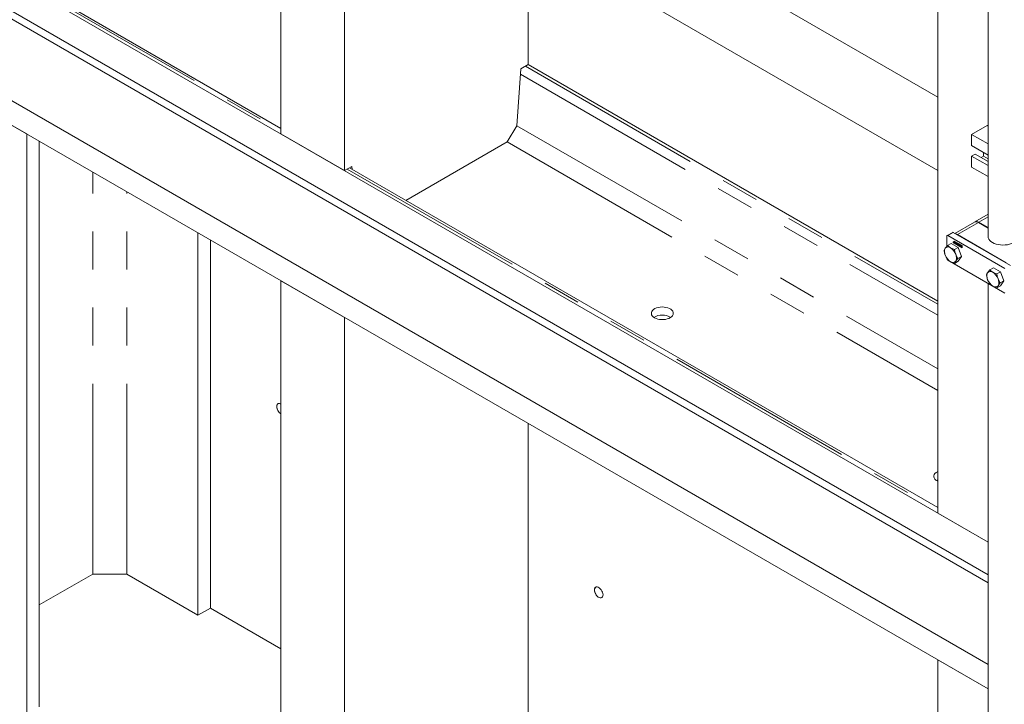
# Model space of a CAD drawing. Header units: millimetres. Extents: x 450 to 25135, y 150 to 17673.
# Tile 300 of 463: x 16203 to 17189, y 11576 to 12261. Entities that reach past the tile are written whole.
import ezdxf

# ---------------------------------------------------------------- set-up
doc = ezdxf.new("R2010")
doc.units = ezdxf.units.MM
doc.linetypes.add('SLD-Centrada-doble', pattern=[12.7, 6.35, -1.27, 1.27, -1.27, 1.27, -1.27])
doc.linetypes.add('SLD-Continua', pattern=[0])
doc.layers.add('COTAS', color=1, linetype='SLD-Continua')
doc.layers.add('OCULTA', color=8, linetype='SLD-Continua')

msp = doc.modelspace()

# ---------------------------------------------------------------- linework, layer by layer
at = {"color": 7, "linetype": 'SLD-Continua', "lineweight": 18, "ltscale": 30}
for p, q in [((17172.52, 12447.11), (17172.52, 12043.89)), ((17172.52, 11996.83), (17172.52, 10982.26))]:
    msp.add_line(p, q, dxfattribs=at)
at = {"layer": 'COTAS', "linetype": 'SLD-Continua', "lineweight": 18, "ltscale": 30}
for p, q in [((17156.06, 12145.92), (17171.61, 12154.9)), ((17172.52, 12154.37), (17171.61, 12154.9)), ((17172.52, 12136.42), (17156.06, 12145.92)), ((17156.06, 12134.89), (17156.06, 12145.92)), ((17172.52, 12125.39), (17156.06, 12134.89)), ((17168.08, 12124.27), (17168.08, 12127.96)), ((17156.06, 12124.28), (17159.59, 12126.32)), ((17172.52, 12114.77), (17156.06, 12124.28)), ((17156.06, 12113.25), (17156.06, 12124.28)), ((17172.52, 12118.86), (17159.59, 12126.32)), ((17165.61, 12122.85), (17168.08, 12124.27)), ((17172.52, 12121.71), (17168.08, 12124.27)), ((17172.52, 12103.75), (17156.06, 12113.25)), ((17158.92, 12058.24), (17139.39, 12046.98)), ((17172.52, 12066.1), (17159.34, 12058.49)), ((17163.34, 12058.09), (17172.52, 12052.79)), ((17172.52, 12052.3), (17162.91, 12057.85)), ((17131.31, 12044.22), (17131.31, 12034.03)), ((17137.19, 12047.99), (17131.54, 12044.72)), ((17189.22, 12011.69), (17132.09, 12044.67)), ((17194.88, 12014.96), (17137.74, 12047.93)), ((17137.94, 12038.57), (17137.79, 12038.49)), ((17137.85, 12038.46), (17137.97, 12038.39)), ((17137.98, 12038.16), (17137.85, 12038.46)), ((17138, 12038.14), (17137.86, 12038.06)), ((17138.04, 12038.59), (17137.94, 12038.57)), ((17137.97, 12038.39), (17138.1, 12038.04)), ((17138.04, 12038.2), (17137.98, 12038.16)), ((17138.1, 12038.31), (17138.2, 12038.26)), ((17138.1, 12038.04), (17138.1, 12038.31)), ((17138.2, 12038.26), (17138.2, 12037.67)), ((17138.73, 12037.05), (17138.73, 12039.2)), ((17138.73, 12039.2), (17146.51, 12034.71)), ((17138.87, 12039.12), (17138.87, 12037.13)), ((17139.05, 12038.98), (17138.91, 12038.89)), ((17138.91, 12038.89), (17138.91, 12037.15)), ((17144.53, 12035.65), (17138.91, 12038.89)), ((17144.67, 12035.73), (17139.05, 12038.98)), ((17139.05, 12038.41), (17139.59, 12038.1)), ((17139.05, 12038.2), (17139.05, 12038.41)), ((17139.19, 12038.28), (17139.05, 12038.2)), ((17139.59, 12037.89), (17139.05, 12038.2)), ((17139.19, 12038.28), (17139.19, 12038.33)), ((17139.73, 12037.97), (17139.19, 12038.28)), ((17139.59, 12038.39), (17139.82, 12038.25)), ((17139.59, 12038.1), (17139.59, 12038.39)), ((17139.73, 12038.18), (17139.59, 12038.1)), ((17139.73, 12038.18), (17139.73, 12038.31)), ((17139.82, 12038.25), (17139.82, 12037.41)), ((17190.7, 12017.57), (17141.91, 12045.73)), ((17135.54, 12036.87), (17131.98, 12034.81)), ((17142.48, 12032.87), (17135.54, 12036.87)), ((17138.08, 12038.11), (17137.98, 12038.05)), ((17138.08, 12038.1), (17137.99, 12038.05)), ((17138.2, 12037.67), (17138.03, 12037.77)), ((17138.04, 12037.86), (17138.05, 12037.85)), ((17138.05, 12037.85), (17138.06, 12037.84)), ((17138.06, 12037.84), (17138.1, 12037.82)), ((17138.1, 12038.04), (17138.08, 12038.03)), ((17138.1, 12038.01), (17138.08, 12038.03)), ((17138.2, 12038.1), (17138.1, 12038.04)), ((17138.2, 12038.07), (17138.1, 12038.01)), ((17138.1, 12037.82), (17138.1, 12038.01)), ((17138.2, 12037.88), (17138.1, 12037.82)), ((17138.2, 12037.83), (17138.17, 12037.85)), ((17138.31, 12037.6), (17138.45, 12037.68)), ((17138.73, 12037.05), (17138.87, 12037.13)), ((17146.51, 12032.56), (17138.73, 12037.05)), ((17138.87, 12037.13), (17146.51, 12032.73)), ((17138.91, 12037.15), (17144.53, 12033.91)), ((17142.48, 12032.87), (17138.92, 12030.81)), ((17139.02, 12038.07), (17139.59, 12037.75)), ((17139.02, 12037.87), (17139.02, 12038.07)), ((17139.16, 12037.95), (17139.02, 12037.87)), ((17139.82, 12037.41), (17139.02, 12037.87)), ((17139.16, 12037.95), (17139.16, 12037.99)), ((17139.82, 12037.57), (17139.16, 12037.95)), ((17139.73, 12037.97), (17139.59, 12037.89)), ((17139.59, 12037.75), (17139.59, 12037.89)), ((17139.73, 12037.83), (17139.59, 12037.75)), ((17139.73, 12037.83), (17139.73, 12037.97)), ((17139.89, 12037.57), (17140.46, 12037.25)), ((17139.89, 12037.37), (17139.89, 12037.57)), ((17140.03, 12037.45), (17139.89, 12037.37)), ((17140.69, 12036.9), (17139.89, 12037.37)), ((17139.92, 12037.91), (17140.46, 12037.6)), ((17139.92, 12037.7), (17139.92, 12037.91)), ((17140.06, 12037.78), (17139.92, 12037.7)), ((17140.46, 12037.39), (17139.92, 12037.7)), ((17140.03, 12037.45), (17140.03, 12037.49)), ((17140.69, 12037.07), (17140.03, 12037.45)), ((17140.06, 12037.78), (17140.06, 12037.83)), ((17140.6, 12037.47), (17140.06, 12037.78)), ((17140.46, 12037.89), (17140.69, 12037.75)), ((17140.46, 12037.6), (17140.46, 12037.89)), ((17140.6, 12037.68), (17140.46, 12037.6)), ((17140.6, 12037.47), (17140.46, 12037.39)), ((17140.46, 12037.25), (17140.46, 12037.39)), ((17140.6, 12037.33), (17140.46, 12037.25)), ((17140.6, 12037.68), (17140.6, 12037.8)), ((17140.6, 12037.33), (17140.6, 12037.47)), ((17140.69, 12037.75), (17140.69, 12036.9)), ((17140.78, 12036.86), (17140.78, 12037.47)), ((17140.92, 12036.94), (17140.78, 12036.86)), ((17141.02, 12036.72), (17140.78, 12036.86)), ((17140.92, 12036.94), (17140.92, 12037.55)), ((17141.02, 12036.88), (17140.92, 12036.94)), ((17141, 12037.6), (17141.51, 12037.3)), ((17141.02, 12037.3), (17141.02, 12036.72)), ((17141.18, 12037.43), (17141.04, 12037.34)), ((17141.42, 12037.15), (17141.09, 12037.34)), ((17141.57, 12037.23), (17141.23, 12037.42)), ((17141.5, 12036.44), (17141.5, 12037.02)), ((17141.64, 12036.52), (17141.5, 12036.44)), ((17141.74, 12036.3), (17141.5, 12036.44)), ((17141.64, 12036.52), (17141.64, 12037.1)), ((17141.74, 12036.47), (17141.64, 12036.52)), ((17141.72, 12037.15), (17141.98, 12037.01)), ((17142.11, 12036.08), (17141.72, 12037.15)), ((17141.74, 12036.91), (17141.74, 12036.3)), ((17142.25, 12036.17), (17141.94, 12037.03)), ((17141.98, 12037.01), (17142.05, 12036.83)), ((17142.05, 12036.83), (17142.53, 12036.55)), ((17142.25, 12036.17), (17142.11, 12036.08)), ((17142.46, 12035.88), (17142.11, 12036.08)), ((17142.27, 12036.68), (17142.13, 12036.59)), ((17142.13, 12036.59), (17142.29, 12036.17)), ((17142.44, 12036.41), (17142.13, 12036.59)), ((17142.53, 12036), (17142.25, 12036.17)), ((17142.58, 12036.49), (17142.27, 12036.68)), ((17142.29, 12036.17), (17142.44, 12036.41)), ((17142.43, 12036.25), (17142.29, 12036.17)), ((17142.43, 12036.25), (17142.58, 12036.49)), ((17142.58, 12036.49), (17142.44, 12036.41)), ((17142.85, 12036.51), (17142.46, 12035.88)), ((17145.95, 12023.92), (17142.48, 12032.87)), ((17142.53, 12036.55), (17142.59, 12036.65)), ((17142.65, 12036.62), (17142.53, 12036.55)), ((17142.59, 12036.65), (17142.85, 12036.51)), ((17142.62, 12036), (17142.95, 12035.81)), ((17142.62, 12035.79), (17142.62, 12036)), ((17142.76, 12035.87), (17142.62, 12035.79)), ((17143.51, 12035.28), (17142.62, 12035.79)), ((17142.76, 12035.87), (17142.76, 12035.92)), ((17143.51, 12035.44), (17142.76, 12035.87)), ((17142.95, 12036.45), (17143.18, 12036.31)), ((17142.95, 12035.81), (17142.95, 12036.45)), ((17143.09, 12035.89), (17142.95, 12035.81)), ((17143.09, 12035.89), (17143.09, 12036.37)), ((17143.18, 12036.31), (17143.18, 12035.67)), ((17143.18, 12035.67), (17143.51, 12035.49)), ((17143.51, 12035.49), (17143.51, 12035.28)), ((17143.56, 12035.53), (17143.74, 12035.42)), ((17143.89, 12035.85), (17143.75, 12035.77)), ((17143.92, 12035.85), (17143.77, 12035.77)), ((17144.19, 12035.21), (17143.78, 12035.46)), ((17143.79, 12035.99), (17144.22, 12035.74)), ((17144.23, 12034.86), (17143.79, 12035.12)), ((17144.19, 12035.54), (17143.82, 12035.75)), ((17143.82, 12035.64), (17144.23, 12035.39)), ((17143.82, 12035.32), (17144.2, 12035.1)), ((17144.34, 12035.3), (17143.92, 12035.54)), ((17144.37, 12034.94), (17143.93, 12035.2)), ((17144.33, 12035.62), (17143.96, 12035.83)), ((17144.26, 12035.09), (17144.41, 12035.17)), ((17144.4, 12035.53), (17144.27, 12035.45)), ((17144.41, 12035.52), (17144.27, 12035.44)), ((17144.41, 12035.51), (17144.27, 12035.43)), ((17144.27, 12035.43), (17144.27, 12035.44)), ((17144.45, 12035.33), (17144.27, 12035.43)), ((17144.39, 12035.21), (17144.27, 12035.14)), ((17144.41, 12035.19), (17144.27, 12035.11)), ((17144.53, 12035.65), (17144.67, 12035.73)), ((17144.53, 12033.91), (17144.53, 12035.65)), ((17144.67, 12033.99), (17144.53, 12033.91)), ((17144.67, 12033.99), (17144.67, 12035.73)), ((17144.85, 12035.63), (17144.71, 12035.55)), ((17144.71, 12035.55), (17144.71, 12034.78)), ((17146.33, 12034.61), (17144.71, 12035.55)), ((17144.71, 12034.78), (17145.23, 12034.47)), ((17144.85, 12034.66), (17144.71, 12034.57)), ((17144.71, 12034.57), (17144.71, 12034.37)), ((17145.23, 12034.27), (17144.71, 12034.57)), ((17144.71, 12034.37), (17145.12, 12034.13)), ((17144.85, 12034.09), (17144.71, 12034.01)), ((17144.71, 12034.01), (17144.71, 12033.81)), ((17146.16, 12033.17), (17144.71, 12034.01)), ((17144.71, 12033.81), (17146.33, 12032.87)), ((17146.48, 12034.69), (17144.85, 12035.63)), ((17145.38, 12034.35), (17144.85, 12034.66)), ((17145.33, 12033.81), (17144.85, 12034.09)), ((17144.88, 12035.24), (17146.33, 12034.4)), ((17144.88, 12034.88), (17144.88, 12035.24)), ((17145.02, 12034.96), (17144.88, 12034.88)), ((17145.12, 12034.74), (17144.88, 12034.88)), ((17145.02, 12034.96), (17145.02, 12035.16)), ((17145.25, 12034.83), (17145.02, 12034.96)), ((17145.33, 12034.87), (17145.18, 12034.79)), ((17145.38, 12034.55), (17145.23, 12034.47)), ((17145.38, 12034.35), (17145.23, 12034.27)), ((17145.38, 12034.55), (17145.39, 12034.59)), ((17146.16, 12033.33), (17145.71, 12033.59)), ((17145.81, 12034.14), (17146.33, 12033.84)), ((17145.95, 12034.02), (17145.81, 12033.94)), ((17146.33, 12033.64), (17145.81, 12033.94)), ((17145.86, 12033.62), (17145.93, 12033.66)), ((17146.06, 12034.36), (17145.92, 12034.28)), ((17146.33, 12034.04), (17145.92, 12034.28)), ((17145.92, 12033.67), (17146.16, 12033.53)), ((17146.48, 12033.72), (17145.95, 12034.02)), ((17146.48, 12034.12), (17146.06, 12034.36)), ((17146.16, 12033.53), (17146.16, 12033.17)), ((17146.48, 12034.69), (17146.33, 12034.61)), ((17146.33, 12034.4), (17146.33, 12034.61)), ((17146.48, 12034.49), (17146.33, 12034.4)), ((17146.48, 12034.12), (17146.33, 12034.04)), ((17146.33, 12033.84), (17146.33, 12034.04)), ((17146.48, 12033.92), (17146.33, 12033.84)), ((17146.48, 12033.72), (17146.33, 12033.64)), ((17146.33, 12032.87), (17146.33, 12033.64)), ((17146.48, 12032.95), (17146.33, 12032.87)), ((17146.48, 12034.49), (17146.48, 12034.69)), ((17146.48, 12033.92), (17146.48, 12034.12)), ((17146.48, 12032.95), (17146.48, 12033.72)), ((17146.51, 12034.71), (17146.51, 12032.56)), ((17131.31, 12021.99), (17131.31, 12021.51)), ((17189.22, 11987.19), (17132.09, 12020.17)), ((17142.48, 12018.98), (17138.92, 12016.93)), ((17145.95, 12023.92), (17142.39, 12021.86)), ((17142.48, 12018.98), (17145.95, 12023.92)), ((17177.97, 12012.39), (17174.41, 12010.33)), ((17184.91, 12008.38), (17177.97, 12012.39)), ((17184.91, 12008.38), (17181.35, 12006.32)), ((17188.38, 11999.44), (17184.82, 11997.38)), ((17188.38, 11999.44), (17184.91, 12008.38)), ((17184.91, 11994.5), (17188.38, 11999.44)), ((17184.91, 11994.5), (17181.35, 11992.44))]:
    msp.add_line(p, q, dxfattribs=at)
at = {"layer": 'COTAS', "linetype": 'SLD-Centrada-doble', "lineweight": 18, "ltscale": 30}
for p, q in [((17172.52, 12063.39), (17163.34, 12058.09)), ((17141.91, 12045.73), (17162.91, 12057.85)), ((17132.09, 12044.67), (17137.74, 12047.93)), ((17137.58, 12038.31), (17137.71, 12038.39)), ((17137.86, 12038.06), (17138, 12038.14)), ((17137.93, 12038.16), (17137.88, 12038.13)), ((17128.9, 12029.03), (17128.51, 12029.88)), ((17137.86, 12038.04), (17138, 12038.12)), ((17137.97, 12037.95), (17137.9, 12037.91)), ((17138.04, 12037.86), (17137.97, 12037.82)), ((17138.17, 12037.85), (17138.03, 12037.77)), ((17138.41, 12037.83), (17138.51, 12037.89)), ((17140.92, 12037.55), (17140.78, 12037.47)), ((17141.23, 12037.42), (17141.09, 12037.34)), ((17141.57, 12037.23), (17141.42, 12037.15)), ((17141.64, 12037.1), (17141.5, 12037.02)), ((17143.56, 12035.86), (17143.7, 12035.94)), ((17143.56, 12035.51), (17143.57, 12035.52)), ((17143.92, 12035.54), (17143.78, 12035.46)), ((17143.93, 12035.2), (17143.79, 12035.12)), ((17143.96, 12035.83), (17143.82, 12035.75)), ((17144.33, 12035.62), (17144.19, 12035.54)), ((17144.34, 12035.3), (17144.19, 12035.21)), ((17144.35, 12035.28), (17144.22, 12035.2)), ((17144.37, 12035.6), (17144.23, 12035.51)), ((17144.37, 12034.94), (17144.23, 12034.86)), ((17144.37, 12035.25), (17144.24, 12035.17)), ((17144.39, 12035.56), (17144.25, 12035.48)), ((17144.41, 12035.19), (17144.27, 12035.11)), ((17142.39, 12021.86), (17140.92, 12022.09)), ((17171.33, 12004.54), (17170.94, 12005.39)), ((17184.82, 11997.38), (17183.35, 11997.61))]:
    msp.add_line(p, q, dxfattribs=at)
at = {"layer": 'COTAS', "linetype": 'SLD-Continua', "lineweight": 18, "ltscale": 30, "flags": 128}
for points in [[(17137.58, 12038.31), (17137.62, 12038.5), (17137.72, 12038.62), (17137.87, 12038.65), (17138.05, 12038.58), (17138.23, 12038.44), (17138.38, 12038.23), (17138.48, 12038), (17138.52, 12037.77)], [(17138.52, 12037.77), (17138.48, 12037.59), (17138.38, 12037.47), (17138.23, 12037.44), (17138.05, 12037.5), (17137.87, 12037.65), (17137.72, 12037.85), (17137.62, 12038.09), (17137.58, 12038.31)], [(17138.41, 12037.83), (17138.38, 12038.01), (17138.31, 12038.19), (17138.19, 12038.35), (17138.05, 12038.46), (17137.91, 12038.51), (17137.79, 12038.49), (17137.72, 12038.4), (17137.69, 12038.25)], [(17137.69, 12038.25), (17137.72, 12038.08), (17137.79, 12037.89), (17137.91, 12037.74), (17138.05, 12037.62), (17138.19, 12037.58), (17138.31, 12037.6), (17138.38, 12037.69), (17138.41, 12037.83)], [(17137.72, 12038.41), (17137.76, 12038.58), (17137.8, 12038.64)], [(17140.51, 12046.33), (17140.81, 12046.24), (17141.91, 12045.73)], [(17197.91, 12037.65), (17196.12, 12036.8), (17194.12, 12036.12), (17191.96, 12035.62), (17189.69, 12035.32), (17187.37, 12035.23), (17185.06, 12035.35), (17182.8, 12035.67), (17180.66, 12036.19), (17178.68, 12036.9), (17176.92, 12037.77), (17175.4, 12038.79), (17174.18, 12039.93), (17173.28, 12041.17), (17172.73, 12042.47), (17172.52, 12043.8), (17172.52, 12043.89)], [(17129.71, 12032.04), (17128.94, 12030.8), (17128.51, 12029.88)], [(17128.51, 12029.88), (17129.08, 12027.04), (17129.71, 12025.09)], [(17131.98, 12034.81), (17130.54, 12033.14), (17129.71, 12032.04)], [(17134.91, 12032.5), (17133.2, 12033.68), (17131.98, 12034.81)], [(17138.92, 12030.81), (17136.48, 12031.71), (17134.91, 12032.5)], [(17138.16, 12037.86), (17138.17, 12037.85), (17138.17, 12037.85)], [(17138.44, 12037.52), (17138.37, 12037.52), (17138.21, 12037.57)], [(17138.45, 12037.68), (17138.45, 12037.68), (17138.52, 12037.75)], [(17140.12, 12026.03), (17139.35, 12028.54), (17138.92, 12030.81)], [(17140.93, 12037.62), (17140.92, 12037.6), (17140.92, 12037.55)], [(17143.71, 12036.02), (17143.7, 12035.99), (17143.7, 12035.94)], [(17144.37, 12035.59), (17144.37, 12035.59), (17144.37, 12035.6)], [(17144.37, 12034.94), (17144.41, 12034.92), (17144.44, 12034.92)], [(17145.92, 12034.28), (17145.84, 12034.43), (17145.75, 12034.56), (17145.64, 12034.67), (17145.52, 12034.76), (17145.4, 12034.81), (17145.3, 12034.82), (17145.2, 12034.8), (17145.12, 12034.74)], [(17145.12, 12034.13), (17145.2, 12033.99), (17145.3, 12033.85), (17145.4, 12033.74), (17145.52, 12033.65), (17145.64, 12033.6), (17145.75, 12033.59), (17145.84, 12033.61), (17145.92, 12033.67)], [(17145.23, 12034.47), (17145.28, 12034.55), (17145.34, 12034.59), (17145.43, 12034.59), (17145.52, 12034.55), (17145.62, 12034.48), (17145.7, 12034.38), (17145.77, 12034.26), (17145.81, 12034.14)], [(17145.81, 12033.94), (17145.77, 12033.86), (17145.7, 12033.82), (17145.62, 12033.82), (17145.52, 12033.86), (17145.43, 12033.93), (17145.34, 12034.03), (17145.28, 12034.15), (17145.23, 12034.27)], [(17129.71, 12025.09), (17130.81, 12022.77), (17131.98, 12020.93)], [(17131.98, 12020.93), (17133.55, 12019.53), (17134.91, 12018.62)], [(17134.91, 12018.62), (17136.96, 12017.63), (17138.92, 12016.93)], [(17138.92, 12016.93), (17139.49, 12018.1), (17140.12, 12019.09)], [(17142.39, 12021.86), (17140.95, 12024.19), (17140.12, 12026.03)], [(17140.12, 12019.09), (17141.22, 12020.52), (17142.39, 12021.86)], [(17174.41, 12010.33), (17172.97, 12008.65), (17172.13, 12007.55)], [(17177.34, 12008.02), (17175.63, 12009.19), (17174.41, 12010.33)], [(17172.13, 12007.55), (17171.36, 12006.31), (17170.94, 12005.39)], [(17170.94, 12005.39), (17171.5, 12002.56), (17172.13, 12000.61)], [(17172.13, 12000.61), (17173.24, 11998.28), (17174.41, 11996.45)], [(17181.35, 12006.32), (17178.91, 12007.23), (17177.34, 12008.02)], [(17182.55, 12001.54), (17181.77, 12004.06), (17181.35, 12006.32)], [(17184.82, 11997.38), (17183.38, 11999.71), (17182.55, 12001.54)], [(17174.41, 11996.45), (17175.97, 11995.04), (17177.34, 11994.13)], [(17177.34, 11994.13), (17179.38, 11993.14), (17181.35, 11992.44)], [(17181.35, 11992.44), (17181.91, 11993.61), (17182.55, 11994.6)], [(17182.55, 11994.6), (17183.65, 11996.03), (17184.82, 11997.38)]]:
    msp.add_lwpolyline(points, dxfattribs=at)
at = {"layer": 'COTAS', "linetype": 'SLD-Continua', "lineweight": 18, "ltscale": 900}
for centre, radius, start, end in [((17160.57, 12054.58), 4.02, 54.3909, 114.3073), ((17161.03, 12055), 3.86, 53.31474, 119.51441), ((17137.42, 12047.48), 0.553, 54.3909, 114.3073), ((17131.78, 12044.29), 0.48, 50.81497, 189.22027), ((17137.94, 12038.09), 0.0808, 64.84581, 143.53558), ((17138.17, 12038.14), 0.171, 169.06562, 180.37627), ((17138.18, 12038.12), 0.182, 176.13256, 180.03759), ((17138.21, 12038.14), 0.206, 180.00107, 180.65091), ((17134.12, 12029.24), 5.22, 147.65705, 182.3504), ((17139.97, 12029.24), 11.07, 181.10758, 202.01994), ((17132.55, 12029.61), 3.74, 50.76206, 139.48253), ((17127.88, 12021.52), 13.04, 20.22514, 57.36672), ((17137.99, 12038.06), 0.134, 148.34385, 182.26112), ((17138.07, 12038.06), 0.206, 180.00107, 180.65091), ((17138.04, 12038.04), 0.182, 176.13256, 180.03759), ((17138.15, 12038.05), 0.291, 181.83326, 209.81858), ((17138.2, 12038.07), 0.347, 208.08083, 226.72328), ((17138.01, 12038.01), 0.0471, 114.40562, 184.79392), ((17138.1, 12038), 0.145, 176.29304, 180.03454), ((17138.14, 12038), 0.18, 180.26916, 190.43585), ((17138.09, 12037.99), 0.134, 190.71424, 221.31036), ((17138.24, 12038.12), 0.408, 227.12714, 239.09413), ((17138, 12037.91), 0.142, 55.54509, 94.48842), ((17138.18, 12038.07), 0.257, 222.02229, 235.68102), ((17138.24, 12038.13), 0.242, 180.57956, 194.57591), ((17140.91, 12037.49), 0.14, 50.81497, 189.22027), ((17141.06, 12037.3), 0.0448, 50.81497, 189.22027), ((17141.2, 12037.38), 0.0516, 54.3909, 114.3073), ((17141.34, 12037.01), 0.158, 2.60229, 57.39771), ((17141.24, 12036.89), 0.492, 2.60229, 57.39771), ((17141.48, 12037.09), 0.158, 2.60229, 57.39771), ((17143.7, 12035.88), 0.142, 50.81497, 189.22027), ((17144.06, 12035.88), 0.501, 182.66592, 236.53779), ((17143.85, 12035.51), 0.295, 177.43634, 180.01654), ((17144.06, 12035.54), 0.5, 182.60229, 237.39771), ((17132.5, 12024.08), 12.56, 14.52221, 27.26718), ((17144.15, 12035.95), 0.452, 181.69929, 205.45056), ((17143.76, 12035.75), 0.0245, 136.56947, 183.92818), ((17143.8, 12035.75), 0.0653, 182.09991, 212.75158), ((17143.8, 12035.42), 0.06, 181.35166, 204.69099), ((17143.77, 12035.74), 0.0348, 78.11437, 128.37907), ((17143.91, 12035.81), 0.187, 210.70711, 223.30788), ((17143.86, 12035.45), 0.125, 203.39292, 221.55284), ((17143.75, 12035.65), 0.125, 58.98593, 80.69095), ((17143.95, 12035.85), 0.244, 223.33253, 236.11445), ((17143.91, 12035.48), 0.187, 219.72447, 231.09119), ((17144.18, 12035.59), 0.465, 210.35219, 238.10692), ((17143.93, 12035.5), 0.21, 230.36342, 239.77817), ((17144.16, 12035.91), 0.436, 217.90505, 237.71059), ((17143.91, 12035.82), 0.0356, 78.40236, 118.89841), ((17143.9, 12035.73), 0.125, 58.98593, 80.69095), ((17144.08, 12035.35), 0.214, 48.96448, 59.70801), ((17144.07, 12035.01), 0.238, 52.09447, 58.71579), ((17144.27, 12035.22), 0.135, 239.45944, 254.9924), ((17143.95, 12035.32), 0.5, 2.60229, 57.39771), ((17144.08, 12035.02), 0.226, 41.86913, 51.32886), ((17144.09, 12035.36), 0.198, 36.24162, 48.92153), ((17143.96, 12034.97), 0.499, 2.59042, 57.54836), ((17144.25, 12035.14), 0.0505, 252.26466, 287.659), ((17144.32, 12034.97), 0.142, 230.81497, 9.22027), ((17144.13, 12035.07), 0.156, 27.81719, 41.85165), ((17144.16, 12035.41), 0.117, 21.52195, 36.30878), ((17144.25, 12035.11), 0.0206, 292.41676, 7.21808), ((17144.21, 12035.43), 0.0582, 2.56163, 20.445), ((17144.21, 12035.11), 0.0635, 1.83064, 29.79033), ((17144.23, 12035.11), 0.041, 358.3352, 0.00698), ((17144.23, 12035.43), 0.214, 48.96448, 59.70801), ((17144.22, 12035.1), 0.223, 56.70331, 58.81443), ((17144.4, 12035.19), 0.0165, 300.82294, 330.80621), ((17144.16, 12035.34), 0.296, 357.74757, 0.01277), ((17145.45, 12034.65), 0.252, 85.03912, 119.15289), ((17145.91, 12034.43), 0.538, 187.79418, 257.52029), ((17145.02, 12033.92), 1.14, 23.13908, 42.38013), ((17141.95, 12029.6), 13.04, 200.22514, 237.36672), ((17133, 12021.59), 1.69, 182.60229, 237.39771), ((17137.28, 12021.51), 3.74, 230.76206, 319.48253), ((17129.86, 12021.88), 11.07, 1.10758, 22.01994), ((17135.71, 12021.88), 5.22, 327.65705, 2.3504), ((17174.98, 12005.12), 3.74, 50.76206, 139.48253), ((17176.54, 12004.76), 5.22, 147.65705, 182.3504), ((17182.39, 12004.76), 11.07, 181.10758, 202.01994), ((17184.37, 12005.12), 13.04, 200.22514, 237.36672), ((17170.31, 11997.03), 13.04, 20.22514, 57.36672), ((17172.29, 11997.39), 11.07, 1.10758, 22.01994), ((17174.92, 11999.59), 12.56, 14.52221, 27.26718), ((17179.7, 11997.03), 3.74, 230.76206, 319.48253), ((17178.14, 11997.39), 5.22, 327.65705, 2.3504)]:
    msp.add_arc(centre, radius, start, end, dxfattribs=at)
at = {"layer": 'OCULTA', "linetype": 'SLD-Continua', "lineweight": 18, "ltscale": 30}
for p, q in [((16464.51, 12146.51), (16464.51, 12918.24)), ((16464.51, 12146.51), (16464.51, 12918.24)), ((16464.51, 12146.51), (16464.51, 12918.24)), ((16528.15, 12109.78), (16528.15, 12881.51)), ((16528.15, 12109.78), (16528.15, 12881.51)), ((16528.15, 12109.78), (16528.15, 12881.51)), ((15608.91, 12640.32), (17172.52, 11737.88)), ((15608.91, 12640.32), (17172.52, 11737.88)), ((15608.91, 12640.32), (17172.52, 11737.88)), ((17172.52, 11697.06), (15601.84, 12603.57)), ((17172.52, 11705.22), (15608.91, 12607.65)), ((17122.11, 11766.98), (17122.11, 12538.7)), ((17122.11, 11766.98), (17122.11, 12538.7)), ((17122.11, 11766.98), (17122.11, 12538.7)), ((17172.52, 11615.39), (15601.84, 12521.91)), ((17122.11, 12183.46), (16528.15, 12526.27)), ((17122.11, 12183.46), (16528.15, 12526.27)), ((17122.11, 12183.46), (16528.15, 12526.27)), ((17172.52, 11590.89), (15608.91, 12493.32)), ((17172.52, 11590.89), (15608.91, 12493.32)), ((17172.52, 11590.89), (15608.91, 12493.32)), ((17172.52, 11590.89), (15608.91, 12493.32)), ((17172.52, 11590.89), (15608.91, 12493.32)), ((17122.11, 12109.97), (16528.15, 12452.77)), ((17122.11, 12109.97), (16528.15, 12452.77)), ((17122.11, 12109.97), (16528.15, 12452.77)), ((16711.99, 12215.89), (16711.99, 12346.67)), ((16711.99, 12215.89), (16711.99, 12346.67)), ((16711.99, 12215.89), (16711.99, 12346.67)), ((16464.51, 12152.09), (16214.78, 12296.22)), ((16464.51, 12152.09), (16214.78, 12296.22)), ((16464.51, 12152.09), (16214.78, 12296.22)), ((16209.95, 12146.43), (16026.1, 12252.54)), ((16209.95, 12146.43), (16026.1, 12252.54)), ((16209.95, 12146.43), (16026.1, 12252.54)), ((16209.95, 12146.43), (16026.1, 12252.54)), ((16209.95, 12146.43), (16026.1, 12252.54)), ((16711.99, 12215.89), (16704.64, 12211.65)), ((16711.99, 12215.89), (16704.64, 12211.65)), ((16711.99, 12215.89), (16704.64, 12211.65)), ((16711.99, 12215.89), (17122.11, 11979.19)), ((16711.99, 12215.89), (17122.11, 11979.19)), ((16711.99, 12215.89), (17122.11, 11979.19)), ((16704.64, 12211.65), (16700.84, 12154.65)), ((16704.64, 12211.65), (16700.84, 12154.65)), ((16704.64, 12211.65), (16700.84, 12154.65)), ((17122.11, 12109.97), (17122.11, 12183.46)), ((17122.11, 12109.97), (17122.11, 12183.46)), ((17122.11, 12109.97), (17122.11, 12183.46)), ((16690.97, 12138.43), (16700.84, 12154.65)), ((16690.97, 12138.43), (16700.84, 12154.65)), ((16690.97, 12138.43), (16700.84, 12154.65)), ((16209.95, 11519.79), (16209.95, 12146.43)), ((16209.95, 11519.79), (16209.95, 12146.43)), ((16209.95, 11519.79), (16209.95, 12146.43)), ((16209.95, 11519.79), (16209.95, 12146.43)), ((16209.95, 11519.79), (16209.95, 12146.43)), ((16222.32, 11572.94), (16222.32, 12139.29)), ((16222.32, 11572.94), (16222.32, 12139.29)), ((16222.32, 11572.94), (16222.32, 12139.29)), ((16222.32, 11572.94), (16222.32, 12139.29)), ((16222.32, 11572.94), (16222.32, 12139.29)), ((16464.51, 12146.51), (16528.15, 12109.78)), ((16464.51, 12146.51), (16528.15, 12109.78)), ((16464.51, 12146.51), (16528.15, 12109.78)), ((16690.97, 12138.43), (16589.58, 12079.91)), ((16690.97, 12138.43), (16589.58, 12079.91)), ((16690.97, 12138.43), (16589.58, 12079.91)), ((16535.5, 12114.03), (16528.15, 12109.78)), ((16535.5, 12114.03), (16528.15, 12109.78)), ((16535.5, 12114.03), (16528.15, 12109.78)), ((17122.11, 11772.56), (16532.98, 12112.57)), ((17122.11, 11772.56), (16532.98, 12112.57)), ((17122.11, 11772.56), (16532.98, 12112.57)), ((16535.72, 12110.99), (16535.5, 12114.03)), ((16535.72, 12110.99), (16535.5, 12114.03)), ((16535.72, 12110.99), (16535.5, 12114.03)), ((16381.42, 11664.77), (16381.42, 12047.47)), ((16381.42, 11664.77), (16381.42, 12047.47)), ((16381.42, 11664.77), (16381.42, 12047.47)), ((16381.42, 11664.77), (16381.42, 12047.47)), ((16381.42, 11664.77), (16381.42, 12047.47)), ((16393.79, 11671.91), (16393.79, 12040.33)), ((16393.79, 11671.91), (16393.79, 12040.33)), ((16393.79, 11671.91), (16393.79, 12040.33)), ((16393.79, 11671.91), (16393.79, 12040.33)), ((16393.79, 11671.91), (16393.79, 12040.33)), ((16464.51, 11311.49), (16464.51, 11999.52)), ((16528.15, 11962.79), (16464.51, 11999.52)), ((16464.51, 11311.49), (16464.51, 11999.52)), ((16528.15, 11962.79), (16464.51, 11999.52)), ((16464.51, 11311.49), (16464.51, 11999.52)), ((16528.15, 11962.79), (16464.51, 11999.52)), ((16464.51, 11311.49), (16464.51, 11999.52)), ((16528.15, 11962.79), (16464.51, 11999.52)), ((16464.51, 11311.49), (16464.51, 11999.52)), ((16528.15, 11962.79), (16464.51, 11999.52)), ((16528.15, 11295.59), (16528.15, 11962.79)), ((16528.15, 11295.59), (16528.15, 11962.79)), ((16528.15, 11295.59), (16528.15, 11962.79)), ((16528.15, 11295.59), (16528.15, 11962.79)), ((16528.15, 11295.59), (16528.15, 11962.79)), ((16711.99, 11462.95), (16711.99, 11856.68)), ((16711.99, 11462.95), (16711.99, 11856.68)), ((16711.99, 11462.95), (16711.99, 11856.68)), ((16711.99, 11462.95), (16711.99, 11856.68)), ((16711.99, 11462.95), (16711.99, 11856.68)), ((17120.76, 11799.59), (17122.11, 11800.37)), ((17120.76, 11799.59), (17122.11, 11800.37)), ((17120.76, 11799.59), (17122.11, 11800.37)), ((17122.11, 11766.98), (17172.52, 11737.88)), ((17122.11, 11766.98), (17172.52, 11737.88)), ((17122.11, 11766.98), (17172.52, 11737.88)), ((16276.06, 11705.99), (16222.32, 11674.97)), ((16276.06, 11705.99), (16222.32, 11674.97)), ((16276.06, 11705.99), (16222.32, 11674.97)), ((16276.06, 11705.99), (16222.32, 11674.97)), ((16276.06, 11705.99), (16222.32, 11674.97)), ((16276.06, 11705.99), (16222.32, 11674.97)), ((16276.06, 11705.99), (16222.32, 11674.97)), ((16276.06, 11705.99), (16222.32, 11674.97)), ((16276.06, 11705.99), (16222.32, 11674.97)), ((16276.06, 11705.99), (16222.32, 11674.97)), ((16276.06, 11705.99), (16310, 11705.99)), ((16276.06, 11705.99), (16310, 11705.99)), ((16276.06, 11705.99), (16310, 11705.99)), ((16276.06, 11705.99), (16310, 11705.99)), ((16276.06, 11705.99), (16310, 11705.99)), ((16276.06, 11705.99), (16310, 11705.99)), ((16276.06, 11705.99), (16310, 11705.99)), ((16276.06, 11705.99), (16310, 11705.99)), ((16276.06, 11705.99), (16310, 11705.99)), ((16276.06, 11705.99), (16310, 11705.99)), ((16381.42, 11664.77), (16310, 11705.99)), ((16381.42, 11664.77), (16310, 11705.99)), ((16381.42, 11664.77), (16310, 11705.99)), ((16381.42, 11664.77), (16310, 11705.99)), ((16381.42, 11664.77), (16310, 11705.99)), ((16381.42, 11664.77), (16310, 11705.99)), ((16381.42, 11664.77), (16310, 11705.99)), ((16381.42, 11664.77), (16310, 11705.99)), ((16381.42, 11664.77), (16310, 11705.99)), ((16381.42, 11664.77), (16310, 11705.99)), ((16393.79, 11671.91), (16381.42, 11664.77)), ((16393.79, 11671.91), (16381.42, 11664.77)), ((16393.79, 11671.91), (16381.42, 11664.77)), ((16393.79, 11671.91), (16381.42, 11664.77)), ((16393.79, 11671.91), (16381.42, 11664.77)), ((16393.79, 11671.91), (16381.42, 11664.77)), ((16393.79, 11671.91), (16381.42, 11664.77)), ((16393.79, 11671.91), (16381.42, 11664.77)), ((16393.79, 11671.91), (16381.42, 11664.77)), ((16393.79, 11671.91), (16381.42, 11664.77)), ((16393.79, 11671.91), (16464.51, 11631.1)), ((16393.79, 11671.91), (16464.51, 11631.1)), ((16393.79, 11671.91), (16464.51, 11631.1)), ((16393.79, 11671.91), (16464.51, 11631.1)), ((16393.79, 11671.91), (16464.51, 11631.1)), ((16393.79, 11671.91), (16464.51, 11631.1)), ((16393.79, 11671.91), (16464.51, 11631.1)), ((16393.79, 11671.91), (16464.51, 11631.1)), ((16393.79, 11671.91), (16464.51, 11631.1)), ((16393.79, 11671.91), (16464.51, 11631.1)), ((17172.52, 11590.89), (17122.11, 11619.98)), ((17122.11, 11619.98), (17122.11, 10940.54)), ((17172.52, 11590.89), (17122.11, 11619.98)), ((17122.11, 11619.98), (17122.11, 10940.54)), ((17172.52, 11590.89), (17122.11, 11619.98)), ((17122.11, 11619.98), (17122.11, 10940.54)), ((17172.52, 11590.89), (17122.11, 11619.98)), ((17122.11, 11619.98), (17122.11, 10940.54)), ((17172.52, 11590.89), (17122.11, 11619.98)), ((17122.11, 11619.98), (17122.11, 10940.54))]:
    msp.add_line(p, q, dxfattribs=at)
at = {"layer": 'OCULTA', "linetype": 'SLD-Centrada-doble', "lineweight": 18, "ltscale": 30}
for p, q in [((16212.73, 12295.04), (16464.51, 12149.73)), ((16212.73, 12295.04), (16464.51, 12149.73)), ((16212.73, 12295.04), (16464.51, 12149.73)), ((16704.27, 12206.18), (17122.11, 11965.02)), ((16704.27, 12206.18), (17122.11, 11965.02)), ((16704.27, 12206.18), (17122.11, 11965.02)), ((16709.21, 12214.28), (17122.11, 11975.98)), ((16709.21, 12214.28), (17122.11, 11975.98)), ((16709.21, 12214.28), (17122.11, 11975.98)), ((16700.84, 12154.65), (17122.11, 11911.51)), ((16700.84, 12154.65), (17122.11, 11911.51)), ((16700.84, 12154.65), (17122.11, 11911.51)), ((16690.97, 12138.43), (17122.11, 11889.6)), ((16690.97, 12138.43), (17122.11, 11889.6)), ((16690.97, 12138.43), (17122.11, 11889.6)), ((16276.06, 11705.99), (16276.06, 12108.28)), ((16276.06, 11705.99), (16276.06, 12108.28)), ((16276.06, 11705.99), (16276.06, 12108.28)), ((16276.06, 11705.99), (16276.06, 12108.28)), ((16276.06, 11705.99), (16276.06, 12108.28)), ((16530.93, 12111.39), (17122.11, 11770.19)), ((16530.93, 12111.39), (17122.11, 11770.19)), ((16530.93, 12111.39), (17122.11, 11770.19)), ((16310, 11705.99), (16310, 12088.69)), ((16310, 11705.99), (16310, 12088.69)), ((16310, 11705.99), (16310, 12088.69)), ((16310, 11705.99), (16310, 12088.69)), ((16310, 11705.99), (16310, 12088.69))]:
    msp.add_line(p, q, dxfattribs=at)
at = {"layer": 'OCULTA', "linetype": 'SLD-Continua', "lineweight": 18, "ltscale": 30, "flags": 128}
for points in [[(16838.57, 11962.42), (16837.3, 11963.3), (16836.33, 11964.29), (16835.68, 11965.36), (16835.37, 11966.49), (16835.41, 11967.62), (16835.81, 11968.74), (16836.54, 11969.8), (16837.59, 11970.76), (16838.92, 11971.6), (16840.49, 11972.29), (16842.25, 11972.81), (16844.14, 11973.13), (16846.1, 11973.26), (16848.06, 11973.18), (16849.98, 11972.91), (16851.77, 11972.43), (16853.39, 11971.79), (16854.79, 11970.98), (16855.91, 11970.05), (16856.73, 11969.01), (16857.21, 11967.91), (16857.34, 11966.77), (16857.12, 11965.64), (16856.55, 11964.55), (16855.66, 11963.54), (16854.46, 11962.63), (16853.01, 11961.86), (16851.34, 11961.26), (16849.51, 11960.83), (16847.57, 11960.6), (16845.6, 11960.58), (16843.66, 11960.76), (16841.79, 11961.13), (16840.08, 11961.69), (16838.57, 11962.42)], [(16838.57, 11962.42), (16837.3, 11963.3), (16836.33, 11964.29), (16835.68, 11965.36), (16835.37, 11966.49), (16835.41, 11967.62), (16835.81, 11968.74), (16836.54, 11969.8), (16837.59, 11970.76), (16838.92, 11971.6), (16840.49, 11972.29), (16842.25, 11972.81), (16844.14, 11973.13), (16846.1, 11973.26), (16848.06, 11973.18), (16849.98, 11972.91), (16851.77, 11972.43), (16853.39, 11971.79), (16854.79, 11970.98), (16855.91, 11970.05), (16856.73, 11969.01), (16857.21, 11967.91), (16857.34, 11966.77), (16857.12, 11965.64), (16856.55, 11964.55), (16855.66, 11963.54), (16854.46, 11962.63), (16853.01, 11961.86), (16851.34, 11961.26), (16849.51, 11960.83), (16847.57, 11960.6), (16845.6, 11960.58), (16843.66, 11960.76), (16841.79, 11961.13), (16840.08, 11961.69), (16838.57, 11962.42)], [(16838.57, 11962.42), (16837.3, 11963.3), (16836.33, 11964.29), (16835.68, 11965.36), (16835.37, 11966.49), (16835.41, 11967.62), (16835.81, 11968.74), (16836.54, 11969.8), (16837.59, 11970.76), (16838.92, 11971.6), (16840.49, 11972.29), (16842.25, 11972.81), (16844.14, 11973.13), (16846.1, 11973.26), (16848.06, 11973.18), (16849.98, 11972.91), (16851.77, 11972.43), (16853.39, 11971.79), (16854.79, 11970.98), (16855.91, 11970.05), (16856.73, 11969.01), (16857.21, 11967.91), (16857.34, 11966.77), (16857.12, 11965.64), (16856.55, 11964.55), (16855.66, 11963.54), (16854.46, 11962.63), (16853.01, 11961.86), (16851.34, 11961.26), (16849.51, 11960.83), (16847.57, 11960.6), (16845.6, 11960.58), (16843.66, 11960.76), (16841.79, 11961.13), (16840.08, 11961.69), (16838.57, 11962.42)], [(16464.51, 11876.11), (16463.99, 11876.37), (16462.99, 11876.66), (16462.09, 11876.64), (16461.32, 11876.3), (16460.73, 11875.66), (16460.37, 11874.76), (16460.25, 11873.65), (16460.37, 11872.4), (16460.73, 11871.08), (16461.32, 11869.77), (16462.09, 11868.54), (16462.99, 11867.46), (16463.99, 11866.6), (16464.51, 11866.27)], [(16464.51, 11876.11), (16463.99, 11876.37), (16462.99, 11876.66), (16462.09, 11876.64), (16461.32, 11876.3), (16460.73, 11875.66), (16460.37, 11874.76), (16460.25, 11873.65), (16460.37, 11872.4), (16460.73, 11871.08), (16461.32, 11869.77), (16462.09, 11868.54), (16462.99, 11867.46), (16463.99, 11866.6), (16464.51, 11866.27)], [(16464.51, 11876.11), (16463.99, 11876.37), (16462.99, 11876.66), (16462.09, 11876.64), (16461.32, 11876.3), (16460.73, 11875.66), (16460.37, 11874.76), (16460.25, 11873.65), (16460.37, 11872.4), (16460.73, 11871.08), (16461.32, 11869.77), (16462.09, 11868.54), (16462.99, 11867.46), (16463.99, 11866.6), (16464.51, 11866.27)], [(16464.51, 11876.11), (16463.99, 11876.37), (16462.99, 11876.66), (16462.09, 11876.64), (16461.32, 11876.3), (16460.73, 11875.66), (16460.37, 11874.76), (16460.25, 11873.65), (16460.37, 11872.4), (16460.73, 11871.08), (16461.32, 11869.77), (16462.09, 11868.54), (16462.99, 11867.46), (16463.99, 11866.6), (16464.51, 11866.27)], [(16464.51, 11876.11), (16463.99, 11876.37), (16462.99, 11876.66), (16462.09, 11876.64), (16461.32, 11876.3), (16460.73, 11875.66), (16460.37, 11874.76), (16460.25, 11873.65), (16460.37, 11872.4), (16460.73, 11871.08), (16461.32, 11869.77), (16462.09, 11868.54), (16462.99, 11867.46), (16463.99, 11866.6), (16464.51, 11866.27)], [(16464.53, 11876.1), (16463.73, 11876.47), (16462.72, 11876.68), (16461.82, 11876.54), (16461.09, 11876.06), (16460.58, 11875.28), (16460.31, 11874.25), (16460.31, 11873.02), (16460.58, 11871.67), (16461.09, 11870.3), (16461.82, 11868.99), (16462.72, 11867.81), (16463.73, 11866.85), (16464.51, 11866.31)], [(16464.53, 11876.1), (16463.73, 11876.47), (16462.72, 11876.68), (16461.82, 11876.54), (16461.09, 11876.06), (16460.58, 11875.28), (16460.31, 11874.25), (16460.31, 11873.02), (16460.58, 11871.67), (16461.09, 11870.3), (16461.82, 11868.99), (16462.72, 11867.81), (16463.73, 11866.85), (16464.51, 11866.31)], [(16464.53, 11876.1), (16463.73, 11876.47), (16462.72, 11876.68), (16461.82, 11876.54), (16461.09, 11876.06), (16460.58, 11875.28), (16460.31, 11874.25), (16460.31, 11873.02), (16460.58, 11871.67), (16461.09, 11870.3), (16461.82, 11868.99), (16462.72, 11867.81), (16463.73, 11866.85), (16464.51, 11866.31)], [(16464.53, 11876.1), (16463.73, 11876.47), (16462.72, 11876.68), (16461.82, 11876.54), (16461.09, 11876.06), (16460.58, 11875.28), (16460.31, 11874.25), (16460.31, 11873.02), (16460.58, 11871.67), (16461.09, 11870.3), (16461.82, 11868.99), (16462.72, 11867.81), (16463.73, 11866.85), (16464.51, 11866.31)], [(16464.53, 11876.1), (16463.73, 11876.47), (16462.72, 11876.68), (16461.82, 11876.54), (16461.09, 11876.06), (16460.58, 11875.28), (16460.31, 11874.25), (16460.31, 11873.02), (16460.58, 11871.67), (16461.09, 11870.3), (16461.82, 11868.99), (16462.72, 11867.81), (16463.73, 11866.85), (16464.51, 11866.31)], [(17122.11, 11798.81), (17121.41, 11799.18), (17120.14, 11800.06), (17119.17, 11801.05), (17118.52, 11802.12), (17118.21, 11803.24), (17118.26, 11804.38), (17118.65, 11805.5), (17119.38, 11806.55), (17120.43, 11807.52), (17121.76, 11808.36), (17122.11, 11808.53)], [(17122.11, 11798.81), (17121.41, 11799.18), (17120.14, 11800.06), (17119.17, 11801.05), (17118.52, 11802.12), (17118.21, 11803.24), (17118.26, 11804.38), (17118.65, 11805.5), (17119.38, 11806.55), (17120.43, 11807.52), (17121.76, 11808.36), (17122.11, 11808.53)], [(17122.11, 11798.81), (17121.41, 11799.18), (17120.14, 11800.06), (17119.17, 11801.05), (17118.52, 11802.12), (17118.21, 11803.24), (17118.26, 11804.38), (17118.65, 11805.5), (17119.38, 11806.55), (17120.43, 11807.52), (17121.76, 11808.36), (17122.11, 11808.53)], [(16786.96, 11685.09), (16786.84, 11686.34), (16786.48, 11687.65), (16785.89, 11688.97), (16785.12, 11690.2), (16784.21, 11691.27), (16783.22, 11692.13), (16782.19, 11692.73), (16781.19, 11693.02), (16780.28, 11692.99), (16779.51, 11692.65), (16778.93, 11692.01), (16778.57, 11691.11), (16778.44, 11690), (16778.57, 11688.76), (16778.93, 11687.44), (16779.51, 11686.12), (16780.28, 11684.89), (16781.19, 11683.82), (16782.19, 11682.96), (16783.22, 11682.36), (16784.21, 11682.07), (16785.12, 11682.1), (16785.89, 11682.44), (16786.48, 11683.08), (16786.84, 11683.98), (16786.96, 11685.09)], [(16786.96, 11685.09), (16786.84, 11686.34), (16786.48, 11687.65), (16785.89, 11688.97), (16785.12, 11690.2), (16784.21, 11691.27), (16783.22, 11692.13), (16782.19, 11692.73), (16781.19, 11693.02), (16780.28, 11692.99), (16779.51, 11692.65), (16778.93, 11692.01), (16778.57, 11691.11), (16778.44, 11690), (16778.57, 11688.76), (16778.93, 11687.44), (16779.51, 11686.12), (16780.28, 11684.89), (16781.19, 11683.82), (16782.19, 11682.96), (16783.22, 11682.36), (16784.21, 11682.07), (16785.12, 11682.1), (16785.89, 11682.44), (16786.48, 11683.08), (16786.84, 11683.98), (16786.96, 11685.09)], [(16786.96, 11685.09), (16786.84, 11686.34), (16786.48, 11687.65), (16785.89, 11688.97), (16785.12, 11690.2), (16784.21, 11691.27), (16783.22, 11692.13), (16782.19, 11692.73), (16781.19, 11693.02), (16780.28, 11692.99), (16779.51, 11692.65), (16778.93, 11692.01), (16778.57, 11691.11), (16778.44, 11690), (16778.57, 11688.76), (16778.93, 11687.44), (16779.51, 11686.12), (16780.28, 11684.89), (16781.19, 11683.82), (16782.19, 11682.96), (16783.22, 11682.36), (16784.21, 11682.07), (16785.12, 11682.1), (16785.89, 11682.44), (16786.48, 11683.08), (16786.84, 11683.98), (16786.96, 11685.09)], [(16786.96, 11685.09), (16786.84, 11686.34), (16786.48, 11687.65), (16785.89, 11688.97), (16785.12, 11690.2), (16784.21, 11691.27), (16783.22, 11692.13), (16782.19, 11692.73), (16781.19, 11693.02), (16780.28, 11692.99), (16779.51, 11692.65), (16778.93, 11692.01), (16778.57, 11691.11), (16778.44, 11690), (16778.57, 11688.76), (16778.93, 11687.44), (16779.51, 11686.12), (16780.28, 11684.89), (16781.19, 11683.82), (16782.19, 11682.96), (16783.22, 11682.36), (16784.21, 11682.07), (16785.12, 11682.1), (16785.89, 11682.44), (16786.48, 11683.08), (16786.84, 11683.98), (16786.96, 11685.09)], [(16786.96, 11685.09), (16786.84, 11686.34), (16786.48, 11687.65), (16785.89, 11688.97), (16785.12, 11690.2), (16784.21, 11691.27), (16783.22, 11692.13), (16782.19, 11692.73), (16781.19, 11693.02), (16780.28, 11692.99), (16779.51, 11692.65), (16778.93, 11692.01), (16778.57, 11691.11), (16778.44, 11690), (16778.57, 11688.76), (16778.93, 11687.44), (16779.51, 11686.12), (16780.28, 11684.89), (16781.19, 11683.82), (16782.19, 11682.96), (16783.22, 11682.36), (16784.21, 11682.07), (16785.12, 11682.1), (16785.89, 11682.44), (16786.48, 11683.08), (16786.84, 11683.98), (16786.96, 11685.09)], [(16782.72, 11692.45), (16781.93, 11692.83), (16780.91, 11693.03), (16780.02, 11692.89), (16779.29, 11692.42), (16778.78, 11691.64), (16778.51, 11690.6), (16778.51, 11689.37), (16778.78, 11688.03), (16779.29, 11686.66), (16780.02, 11685.34), (16780.91, 11684.16), (16781.93, 11683.2), (16782.99, 11682.51), (16784.03, 11682.14), (16784.99, 11682.11), (16785.81, 11682.42), (16786.44, 11683.05), (16786.83, 11683.97), (16786.96, 11685.11), (16786.96, 11685.11)], [(16782.72, 11692.45), (16781.93, 11692.83), (16780.91, 11693.03), (16780.02, 11692.89), (16779.29, 11692.42), (16778.78, 11691.64), (16778.51, 11690.6), (16778.51, 11689.37), (16778.78, 11688.03), (16779.29, 11686.66), (16780.02, 11685.34), (16780.91, 11684.16), (16781.93, 11683.2), (16782.99, 11682.51), (16784.03, 11682.14), (16784.99, 11682.11), (16785.81, 11682.42), (16786.44, 11683.05), (16786.83, 11683.97), (16786.96, 11685.11), (16786.96, 11685.11)], [(16782.72, 11692.45), (16781.93, 11692.83), (16780.91, 11693.03), (16780.02, 11692.89), (16779.29, 11692.42), (16778.78, 11691.64), (16778.51, 11690.6), (16778.51, 11689.37), (16778.78, 11688.03), (16779.29, 11686.66), (16780.02, 11685.34), (16780.91, 11684.16), (16781.93, 11683.2), (16782.99, 11682.51), (16784.03, 11682.14), (16784.99, 11682.11), (16785.81, 11682.42), (16786.44, 11683.05), (16786.83, 11683.97), (16786.96, 11685.11), (16786.96, 11685.11)], [(16782.72, 11692.45), (16781.93, 11692.83), (16780.91, 11693.03), (16780.02, 11692.89), (16779.29, 11692.42), (16778.78, 11691.64), (16778.51, 11690.6), (16778.51, 11689.37), (16778.78, 11688.03), (16779.29, 11686.66), (16780.02, 11685.34), (16780.91, 11684.16), (16781.93, 11683.2), (16782.99, 11682.51), (16784.03, 11682.14), (16784.99, 11682.11), (16785.81, 11682.42), (16786.44, 11683.05), (16786.83, 11683.97), (16786.96, 11685.11), (16786.96, 11685.11)], [(16782.72, 11692.45), (16781.93, 11692.83), (16780.91, 11693.03), (16780.02, 11692.89), (16779.29, 11692.42), (16778.78, 11691.64), (16778.51, 11690.6), (16778.51, 11689.37), (16778.78, 11688.03), (16779.29, 11686.66), (16780.02, 11685.34), (16780.91, 11684.16), (16781.93, 11683.2), (16782.99, 11682.51), (16784.03, 11682.14), (16784.99, 11682.11), (16785.81, 11682.42), (16786.44, 11683.05), (16786.83, 11683.97), (16786.96, 11685.11), (16786.96, 11685.11)]]:
    msp.add_lwpolyline(points, dxfattribs=at)
at = {"layer": 'OCULTA', "linetype": 'SLD-Continua', "lineweight": 18, "ltscale": 900}
msp.add_arc((16846.34, 11948.9), 16.27, 58.8309, 121.1691, dxfattribs=at)
msp.add_arc((16846.34, 11948.9), 16.27, 58.8309, 121.1691, dxfattribs=at)
msp.add_arc((16846.34, 11948.9), 16.27, 58.8309, 121.1691, dxfattribs=at)

doc.saveas('drawing.dxf')
